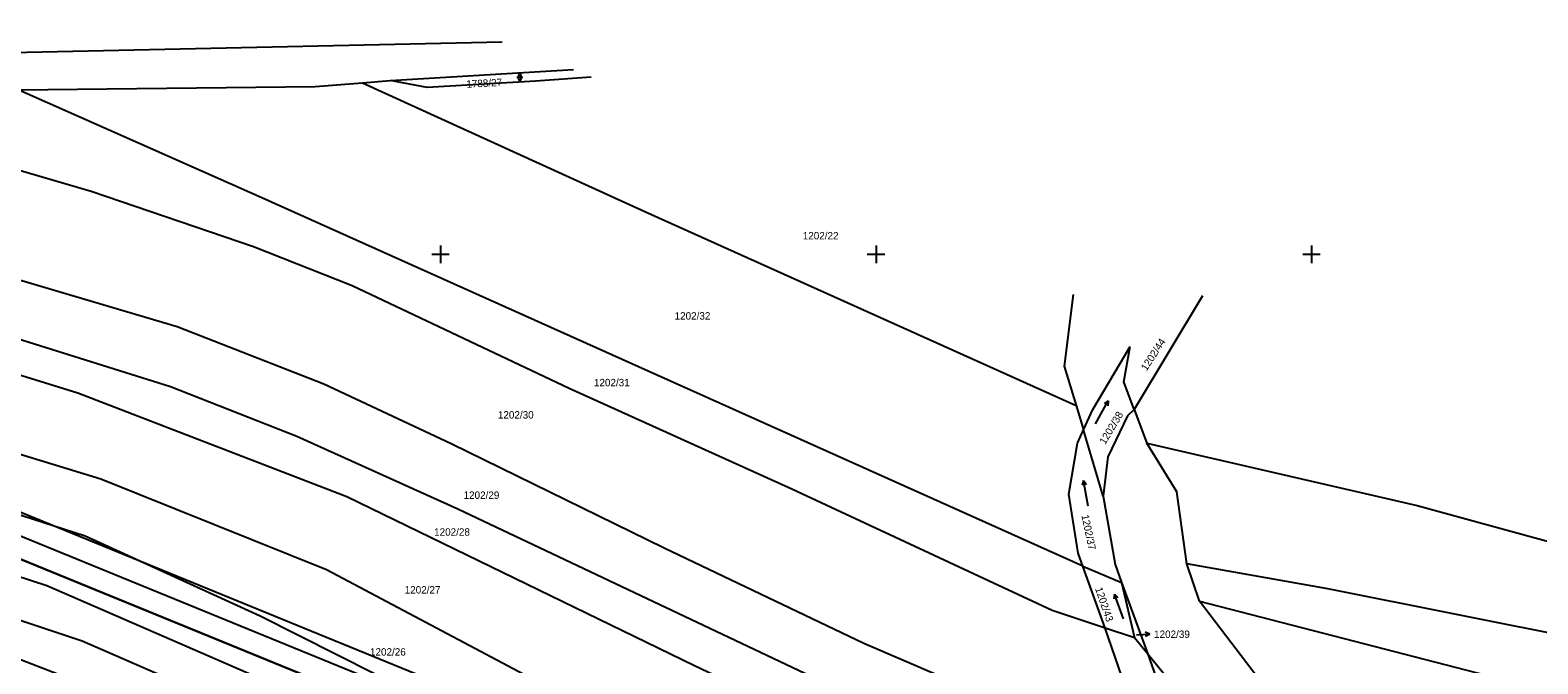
# Model space of a CAD drawing. Extents: x -779302 to -774398, y -1144902 to -1142831.
# Drawn here: x -776394.2 to -776048, y -1143994 to -1143848.6 of the extents above; entities that cross this region are included whole.
import ezdxf

# ---------------------------------------------------------------- set-up
doc = ezdxf.new("R2010")
doc.units = 0
for name, color, linetype in [('hektosit - Vrstva 5', 7, 'Continuous'), ('Hranice parcel', 7, 'Continuous'), ('Parcelní čísla', 7, 'Continuous'), ('Pop  PČ popisy', 7, 'Continuous'), ('Vnitřní kresba', 7, 'Continuous'), ('Vrstva 1', 7, 'Continuous'), ('Značky kultur', 7, 'Continuous')]:
    doc.layers.add(name, color=color, linetype=linetype)

msp = doc.modelspace()

# ---------------------------------------------------------------- linework, layer by layer
at = {"layer": 'hektosit - Vrstva 5'}
for p, q in [((-776302, -1143900), (-776298, -1143900)), ((-776300, -1143898), (-776300, -1143902)), ((-776202, -1143900), (-776198, -1143900)), ((-776200, -1143898), (-776200, -1143902)), ((-776102, -1143900), (-776098, -1143900)), ((-776100, -1143898), (-776100, -1143902))]:
    msp.add_line(p, q, dxfattribs=at)
at = {"layer": 'Hranice parcel'}
for p, q in [((-776311.57, -1143860.13), (-776269.47, -1143857.59)), ((-776317.92, -1143860.64), (-776311.57, -1143860.13)), ((-776125, -1143909.52), (-776140.68, -1143935.59)), ((-776154.06, -1143934.69), (-776152.34, -1143940.3)), ((-776140.68, -1143935.59), (-776137.78, -1143943.38)), ((-776147.85, -1143955.5), (-776152.34, -1143940.3)), ((-776147.38, -1143985.8), (-776152.51, -1143971.59)), ((-776152.51, -1143971.59), (-776143.59, -1143975.32)), ((-776125.72, -1143979.61), (-776128.66, -1143971.04)), ((-776143.59, -1143975.32), (-776137.59, -1143991.79)), ((-776143.59, -1143975.32), (-776140.65, -1143988.03)), ((-776110.04, -1144000.19), (-776125.72, -1143979.61)), ((-776140.65, -1143988.03), (-776147.38, -1143985.8)), ((-776137.59, -1143991.79), (-776140.65, -1143988.03)), ((-776112, -1144023.24), (-776137.59, -1143991.79))]:
    msp.add_line(p, q, dxfattribs=at)
for points in [[(-776265.4, -1143859.37), (-776278.19, -1143860.27), (-776303.07, -1143861.75), (-776311.57, -1143860.13)], [(-776396.99, -1143862.27), (-776328.8, -1143861.5), (-776317.92, -1143860.64)], [(-776152.51, -1143971.59), (-776341.75, -1143886.7), (-776396.99, -1143862.27)], [(-776317.92, -1143860.64), (-776253.1, -1143890.21), (-776154.06, -1143934.69)], [(-776489.41, -1143876.78), (-776455.73, -1143888.41), (-776360.45, -1143916.55)], [(-776147.38, -1143985.8), (-776159.54, -1143981.75), (-776219.35, -1143953.95), (-776270.48, -1143930.82), (-776320.26, -1143907.26), (-776342.91, -1143898.29), (-776380.21, -1143885.62), (-776419.82, -1143874.06)], [(-776130.8, -1144031.65), (-776167.18, -1144019.46), (-776296.05, -1143958.5), (-776332.97, -1143941.86), (-776361.98, -1143930.46), (-776408.9, -1143915.72), (-776494.43, -1143891.48), (-776517.13, -1143883.53)], [(-776127.12, -1144041.75), (-776162.43, -1144029.85), (-776192.7, -1144017.69), (-776241.68, -1143994.5), (-776321.54, -1143955.7), (-776383.3, -1143931.9), (-776418.7, -1143920.93), (-776489.84, -1143902.44), (-776518.46, -1143894.36), (-776535.81, -1143887.79)], [(-776119.18, -1144063.71), (-776170, -1144046.22), (-776237.87, -1144019.26), (-776326.2, -1143972.4), (-776378, -1143951.65), (-776436.08, -1143933.84), (-776517.12, -1143911.82), (-776566.02, -1143893.46)], [(-776111.68, -1144084.62), (-776181.26, -1144059.74), (-776246.74, -1144031.99), (-776297.59, -1144005.18), (-776341.39, -1143983.08), (-776381.58, -1143964.67), (-776441.43, -1143945.4), (-776519.5, -1143926.07), (-776584.9, -1143900.82)], [(-776154.75, -1143909.25), (-776156.83, -1143925.67), (-776154.06, -1143934.69)], [(-776593.79, -1143913.81), (-776553, -1143929.07), (-776527.51, -1143937.51), (-776470.29, -1143952.19), (-776437.66, -1143960.66), (-776390.42, -1143976.01), (-776344.1, -1143996.17), (-776221.27, -1144057.17), (-776180.2, -1144074), (-776142.2, -1144086.85), (-776107.01, -1144097.64)], [(-776360.45, -1143916.55), (-776326.79, -1143929.74), (-776297.56, -1143943.4), (-776248.62, -1143967.36), (-776202.79, -1143989.23), (-776167.32, -1144004.47), (-776139.33, -1144015.17), (-776136.5, -1144016)], [(-776152.34, -1143940.3), (-776150.18, -1143935.65), (-776141.66, -1143921.15)], [(-776140.68, -1143935.59), (-776143.08, -1143929.3), (-776141.66, -1143921.15)], [(-776103.17, -1144108.34), (-776139.62, -1144097.29), (-776185.19, -1144082.67), (-776230.28, -1144063.14), (-776268.85, -1144045.98), (-776311.69, -1144022.93), (-776347.15, -1144004.12), (-776382.3, -1143988.84), (-776427.82, -1143973.66), (-776507.88, -1143951.31), (-776536.14, -1143944), (-776596.43, -1143923.1)], [(-776098.85, -1144120.12), (-776143.82, -1144104.66), (-776186.51, -1144088.97), (-776252.37, -1144061.74), (-776287.1, -1144045.07), (-776351.09, -1144013.34), (-776382, -1143998.69), (-776410.54, -1143987.67), (-776454.04, -1143974.87), (-776495.11, -1143963.98), (-776524.93, -1143955.67), (-776598.61, -1143932.15)], [(-776140.68, -1143935.59), (-776142.24, -1143937.1), (-776146.77, -1143946.52), (-776147.85, -1143955.5)], [(-776152.51, -1143971.59), (-776153.58, -1143968.62), (-776155.73, -1143955.09), (-776153.75, -1143943.33), (-776152.34, -1143940.3)], [(-776128.66, -1143971.04), (-776130.9, -1143954.49), (-776137.78, -1143943.38)], [(-776137.78, -1143943.38), (-776075.71, -1143957.68), (-776020.67, -1143972.76), (-775865.74, -1144016.68)], [(-776147.85, -1143955.5), (-776145.07, -1143971.24), (-776143.59, -1143975.32)], [(-775870.34, -1144033.05), (-775925.32, -1144016.88), (-775992.79, -1143998.11), (-776037.14, -1143988.6), (-776096.24, -1143976.76), (-776128.66, -1143971.04)], [(-776125.72, -1143979.61), (-775989.03, -1144014.87), (-775874.86, -1144045.2)], [(-776136.5, -1144016), (-776140.42, -1144006.05), (-776147.38, -1143985.8)], [(-776137.59, -1143991.79), (-776133.49, -1144003.28), (-776127.87, -1144018.5)]]:
    msp.add_lwpolyline(points, dxfattribs=at)
at = {"layer": 'Pop  PČ popisy'}
for p, q in [((-776140.15, -1143987.35), (-776140.21, -1143987.35)), ((-776140.15, -1143987.35), (-776137.15, -1143987.19)), ((-776137.15, -1143987.19), (-776138.18, -1143986.75)), ((-776137.15, -1143987.19), (-776138.13, -1143987.75))]:
    msp.add_line(p, q, dxfattribs=at)
at = {"layer": 'Vnitřní kresba'}
msp.add_line((-776285.88, -1143851.28), (-776430.3, -1143854.43), dxfattribs=at)
at = {"layer": 'Vrstva 1'}
for points in [[(-775713.68, -1144238.31), (-776879.99, -1143761.57), (-776992.36, -1144036.48), (-775826.05, -1144513.22)], [(-775828.78, -1144506.7), (-776985.84, -1144033.74), (-776877.25, -1143768.09), (-775720.2, -1144241.05)], [(-775726.71, -1144243.78), (-776684.76, -1143852.17), (-776789.57, -1144108.58), (-775831.52, -1144500.19)], [(-775831.52, -1144500.19), (-776789.57, -1144108.58), (-776684.76, -1143852.17), (-775726.71, -1144243.78)]]:
    msp.add_lwpolyline(points, close=True, dxfattribs=at)
at = {"layer": 'Značky kultur'}
for p, q in [((-776282.45, -1143859.37), (-776281.11, -1143859.37)), ((-776282.11, -1143859.03), (-776282.11, -1143859.71)), ((-776281.45, -1143859.71), (-776281.45, -1143859.03)), ((-776149.62, -1143938.91), (-776146.71, -1143933.67)), ((-776146.71, -1143933.67), (-776147.62, -1143934.28)), ((-776146.71, -1143933.67), (-776146.74, -1143934.76)), ((-776152.34, -1143951.94), (-776152.67, -1143952.99)), ((-776151.3, -1143957.85), (-776152.34, -1143951.94)), ((-776152.34, -1143951.94), (-776151.68, -1143952.81)), ((-776145.24, -1143978), (-776145.38, -1143979.09)), ((-776143.19, -1143983.64), (-776145.24, -1143978)), ((-776145.24, -1143978), (-776144.44, -1143978.75))]:
    msp.add_line(p, q, dxfattribs=at)
for centre, start, end in [((-776281.78, -1143859.04), 0, 180), ((-776281.78, -1143859.71), 180, 359.9879)]:
    msp.add_arc(centre, 0.335, start, end, dxfattribs=at)

# ---------------------------------------------------------------- texts
at = {"layer": 'Parcelní čísla'}
for s, rotation, p in [('1788/27', 3, (-776294.03, -1143861.79)), ('1202/44', 57, (-776137.87, -1143926.91)), ('1202/38', 59, (-776147.38, -1143943.8)), ('1202/37', 282, (-776152.84, -1143959.95)), ('1202/43', 289, (-776149.72, -1143976.75))]:
    msp.add_text(s, height=1.7, rotation=rotation, dxfattribs=at).set_placement(p)
for s, p in [('1202/22', (-776216.82, -1143896.58)), ('1202/32', (-776246.25, -1143914.99)), ('1202/31', (-776264.78, -1143930.3)), ('1202/30', (-776286.83, -1143937.71)), ('1202/29', (-776294.71, -1143956.14)), ('1202/28', (-776301.47, -1143964.59)), ('1202/27', (-776308.23, -1143977.87)), ('1202/39', (-776136.15, -1143988.06)), ('1202/26', (-776316.2, -1143992.12))]:
    msp.add_text(s, height=1.7, dxfattribs=at).set_placement(p)

doc.saveas('drawing.dxf')
